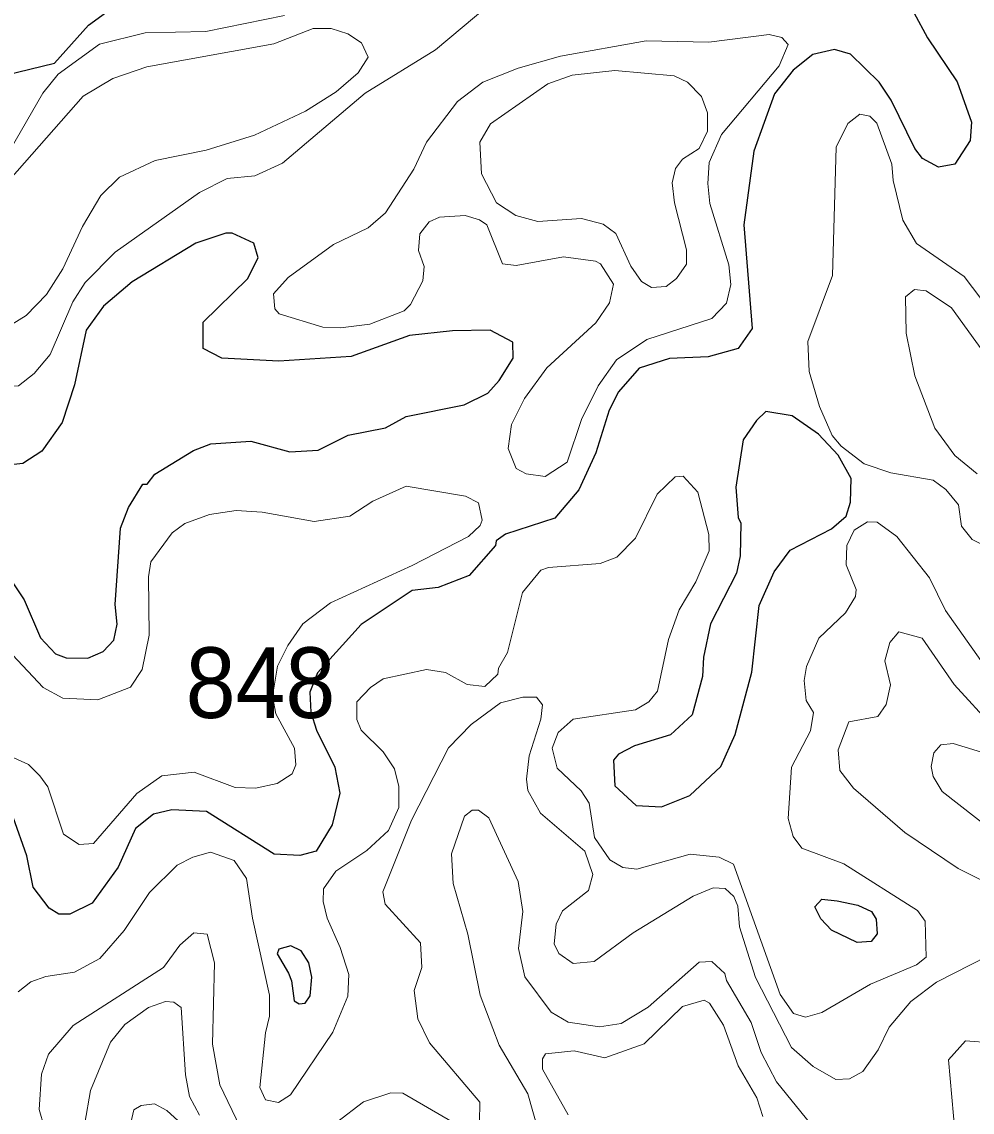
# Model space of a CAD drawing. Extents: x 763.2 to 816.8, y 7896.5 to 7952.7.
# Drawn here: x 787.516 to 789.67, y 7941.468 to 7943.94 of the extents above; entities that cross this region are included whole.
import ezdxf

# ---------------------------------------------------------------- set-up
doc = ezdxf.new("R2010")
doc.units = 0
doc.header["$LTSCALE"] = 0.064
doc.layers.add('1', color=7, linetype='Continuous', lineweight=25)
doc.layers.add('2', color=7, linetype='Continuous', lineweight=13)
doc.layers.add('21', color=7, linetype='Continuous')

msp = doc.modelspace()

# ---------------------------------------------------------------- linework, layer by layer
at = {"layer": '1'}
for points in [[(787.3911, 7943.798), (787.5906, 7943.8461), (787.6677, 7943.9323), (787.7724, 7944.009)], [(789.5392, 7943.9887), (789.5376, 7943.9608), (789.5687, 7943.9033), (789.6362, 7943.8039), (789.6687, 7943.7127), (789.6656, 7943.6706)], [(789.6656, 7943.6706), (789.6305, 7943.6173), (789.5939, 7943.6106), (789.5577, 7943.6301), (789.5401, 7943.6525), (789.4864, 7943.7619), (789.4595, 7943.803), (789.3944, 7943.8669), (789.3579, 7943.877), (789.3091, 7943.8658), (789.2644, 7943.8306), (789.222, 7943.7764), (789.1752, 7943.6468), (789.1528, 7943.48), (789.1717, 7943.2448), (789.1397, 7943.1994), (789.0714, 7943.1804), (788.9844, 7943.1766), (788.915, 7943.1545), (788.8686, 7943.1012), (788.8474, 7943.0591), (788.8172, 7942.9625), (788.7783, 7942.8785), (788.7242, 7942.8143), (788.6125, 7942.7782), (788.5916, 7942.7631), (788.59, 7942.7525), (788.53, 7942.6846), (788.46, 7942.6578), (788.4006, 7942.6509), (788.2851, 7942.5737), (788.1866, 7942.4636), (788.1686, 7942.42), (788.171, 7942.3748), (788.1838, 7942.3341), (788.2257, 7942.2499), (788.2372, 7942.1913), (788.2195, 7942.1192), (788.1831, 7942.0596), (788.1462, 7942.0495), (788.0885, 7942.0527), (787.9349, 7942.1496), (787.8563, 7942.1531), (787.815, 7942.1439), (787.7737, 7942.1112), (787.7345, 7942.0232), (787.6757, 7941.9417), (787.6251, 7941.9168), (787.6002, 7941.9168), (787.578, 7941.9301), (787.5423, 7941.9781), (787.5274, 7942.0494), (787.4969, 7942.1366)], [(788.0352, 7942.9894), (788.124, 7942.965), (788.1877, 7942.9691), (788.2556, 7943.0025), (788.3408, 7943.0192), (788.3871, 7943.0453), (788.5184, 7943.0718), (788.5725, 7943.0982), (788.5984, 7943.127), (788.6298, 7943.1772), (788.629, 7943.2138), (788.5776, 7943.2407), (788.4923, 7943.2394), (788.3951, 7943.2289), (788.263, 7943.1811), (788.0985, 7943.1703), (787.9697, 7943.1771), (787.9275, 7943.1992), (787.9271, 7943.2589), (788.028, 7943.3571), (788.0515, 7943.4047), (788.0423, 7943.4382), (787.9933, 7943.4607), (787.9783, 7943.4611), (787.9103, 7943.4379), (787.7661, 7943.3501), (787.7017, 7943.2951), (787.6618, 7943.2408), (787.6357, 7943.117), (787.6075, 7943.0316), (787.5619, 7942.9665), (787.5184, 7942.9385), (787.4774, 7942.9338)], [(787.7902, 7942.8914), (787.8006, 7942.8917), (787.8174, 7942.9141), (787.9055, 7942.9681), (787.9448, 7942.9832), (788.0352, 7942.9894)], [(787.4642, 7942.714), (787.5215, 7942.6296), (787.5584, 7942.5433), (787.5927, 7942.507), (787.6169, 7942.4982), (787.6655, 7942.4972), (787.7008, 7942.5126), (787.7249, 7942.5377), (787.7326, 7942.5746), (787.728, 7942.6189), (787.7395, 7942.7922), (787.758, 7942.839), (787.7902, 7942.8914)]]:
    msp.add_lwpolyline(points, dxfattribs=at)
for points in [[(789.1874, 7942.6169), (789.2215, 7942.693), (789.2575, 7942.7424), (789.3516, 7942.7907), (789.3845, 7942.8188), (789.3943, 7942.8509), (789.396, 7942.9043), (789.3661, 7942.9572), (789.3219, 7943.0053), (789.2621, 7943.0465), (789.2022, 7943.0564), (789.1813, 7943.036), (789.1514, 7942.9924), (789.1348, 7942.8851), (789.1398, 7942.8162), (789.1461, 7942.8036), (789.1444, 7942.7291), (789.136, 7942.6897), (789.0772, 7942.5753), (789.0612, 7942.4996), (789.0587, 7942.4553), (789.0352, 7942.3691), (788.9864, 7942.3232), (788.9047, 7942.2984), (788.8687, 7942.2794), (788.8573, 7942.2661), (788.8603, 7942.2081), (788.9088, 7942.1629), (788.9661, 7942.1599), (789.0305, 7942.186), (789.1008, 7942.2514), (789.133, 7942.3239), (789.1705, 7942.4652)], [(789.364, 7941.9471), (789.4106, 7941.9371), (789.4418, 7941.9227), (789.4523, 7941.9056), (789.4548, 7941.8721), (789.4413, 7941.8549), (789.4093, 7941.8529), (789.3512, 7941.8809), (789.3268, 7941.9063), (789.3132, 7941.9334), (789.3291, 7941.9512)], [(788.1668, 7941.8068), (788.1495, 7941.8338), (788.126, 7941.8451), (788.0987, 7941.8377), (788.0946, 7941.8267), (788.1209, 7941.7828), (788.1271, 7941.7659), (788.1336, 7941.7205), (788.1445, 7941.7132), (788.1582, 7941.7147), (788.1698, 7941.7317), (788.1734, 7941.7743)]]:
    msp.add_lwpolyline(points, close=True, dxfattribs=at)
at = {"layer": '2'}
for points in [[(787.2301, 7943.1507), (787.2852, 7943.1327), (787.4166, 7943.1423), (787.4857, 7943.1131), (787.5085, 7943.1144), (787.5444, 7943.1429), (787.5806, 7943.1854), (787.6316, 7943.3053), (787.66, 7943.3489), (787.7274, 7943.4179), (787.9186, 7943.5531), (787.9813, 7943.5843), (788.0444, 7943.5908), (788.1072, 7943.6192), (788.2944, 7943.7778), (788.4538, 7943.8765), (788.5747, 7943.9777)], [(788.1115, 7943.9544), (787.9336, 7943.9183), (787.796, 7943.9147), (787.6922, 7943.8894), (787.5985, 7943.8212), (787.5638, 7943.7779), (787.4901, 7943.6494)], [(787.4889, 7943.5821), (787.6551, 7943.7712), (787.7227, 7943.8116), (787.7993, 7943.8376), (788.0872, 7943.8901), (788.1767, 7943.9245), (788.2174, 7943.9244), (788.2554, 7943.913), (788.2857, 7943.8923), (788.3015, 7943.8597), (788.2783, 7943.8244), (788.2286, 7943.7809), (788.1595, 7943.7371), (788.0438, 7943.6826), (787.934, 7943.6487), (787.8184, 7943.6255), (787.7377, 7943.5876), (787.6954, 7943.5459), (787.654, 7943.4759), (787.6092, 7943.3801), (787.5718, 7943.3215), (787.5263, 7943.2743), (787.4686, 7943.2388)], [(789.7134, 7942.7451), (789.6697, 7942.766), (789.646, 7942.7961), (789.639, 7942.8447), (789.6107, 7942.8798), (789.5816, 7942.9005), (789.4857, 7942.9177), (789.4252, 7942.9376), (789.3729, 7942.9779), (789.353, 7943.0017), (789.3241, 7943.0679), (789.3008, 7943.1472), (789.2977, 7943.2151), (789.3533, 7943.3649), (789.3615, 7943.656), (789.3884, 7943.7094), (789.4155, 7943.7305), (789.4381, 7943.7258), (789.4538, 7943.7102), (789.4879, 7943.6173), (789.4909, 7943.5801), (789.513, 7943.4901), (789.5436, 7943.4372), (789.6523, 7943.3625), (789.69, 7943.3127)], [(789.7337, 7943.1387), (789.6233, 7943.2914), (789.5655, 7943.3298), (789.5395, 7943.3328), (789.519, 7943.3167), (789.5208, 7943.2342), (789.5401, 7943.1373), (789.5854, 7943.0185), (789.6305, 7942.957), (789.6817, 7942.9148)], [(787.868, 7942.0276), (787.9038, 7942.0461), (787.9438, 7942.0576), (787.9977, 7942.0386), (788.0256, 7941.9974), (788.0388, 7941.9075), (788.0779, 7941.7333), (788.0779, 7941.6853), (788.0682, 7941.6477), (788.056, 7941.5238), (788.0686, 7941.496), (788.0979, 7941.4895), (788.1253, 7941.5074), (788.2212, 7941.6496), (788.2553, 7941.7313), (788.257, 7941.7798), (788.2379, 7941.8411), (788.2082, 7941.9074), (788.1991, 7941.9454), (788.2001, 7941.9741), (788.2278, 7942.0147), (788.2982, 7942.0611), (788.347, 7942.1065), (788.3706, 7942.1586), (788.3707, 7942.2059), (788.3608, 7942.246), (788.3351, 7942.2851), (788.2852, 7942.3339), (788.2754, 7942.3585), (788.2758, 7942.398), (788.3065, 7942.4307), (788.335, 7942.4506), (788.433, 7942.4718), (788.4764, 7942.4649), (788.5254, 7942.4378), (788.5653, 7942.4332), (788.5947, 7942.461), (788.5963, 7942.4743), (788.6172, 7942.5103), (788.6511, 7942.6462), (788.6923, 7942.6965), (788.7101, 7942.7028), (788.8267, 7942.7117), (788.8649, 7942.7265), (788.907, 7942.7696), (788.9565, 7942.8692), (788.9967, 7942.9083), (789.0149, 7942.91), (789.0485, 7942.8739), (789.0736, 7942.7773), (789.0739, 7942.7409), (789.044, 7942.67), (789.006, 7942.6068), (788.9819, 7942.5392), (788.9571, 7942.4227), (788.9373, 7942.398), (788.9069, 7942.3801), (788.7657, 7942.3591), (788.7321, 7942.3286), (788.7185, 7942.2933), (788.7293, 7942.2481), (788.7841, 7942.1961), (788.8022, 7942.1684), (788.814, 7942.0903), (788.849, 7942.04), (788.8785, 7942.0224), (788.9101, 7942.0185), (789.0312, 7942.0527), (789.0963, 7942.0462), (789.1291, 7942.0299), (789.2348, 7941.7346), (789.2655, 7941.6915), (789.2922, 7941.6831), (789.3294, 7941.6942), (789.4397, 7941.7582), (789.5442, 7941.8023), (789.5656, 7941.8196), (789.5633, 7941.9012), (789.5465, 7941.9248), (789.3795, 7942.0313), (789.2837, 7942.0668), (789.2644, 7942.0929), (789.2534, 7942.1335), (789.2603, 7942.2498), (789.3038, 7942.3322), (789.3103, 7942.374), (789.2942, 7942.401), (789.2896, 7942.4469), (789.2943, 7942.4783), (789.3225, 7942.5423), (789.3829, 7942.6), (789.4055, 7942.6372), (789.4071, 7942.653), (789.3846, 7942.7085), (789.3863, 7942.7528)], [(787.4135, 7942.5907), (787.5645, 7942.4307), (787.6088, 7942.4063), (787.6883, 7942.4031), (787.7627, 7942.4314), (787.7891, 7942.4717), (787.8051, 7942.5497), (787.8036, 7942.6819), (787.8087, 7942.7159), (787.8567, 7942.7812), (787.8854, 7942.8028), (787.9418, 7942.8232), (788.0017, 7942.8317), (788.0608, 7942.8285), (788.1785, 7942.8071), (788.2593, 7942.8189), (788.312, 7942.8533), (788.3876, 7942.8875), (788.522, 7942.8646), (788.5515, 7942.8492), (788.5593, 7942.8104), (788.5547, 7942.7978), (788.5288, 7942.7731), (788.4008, 7942.7072), (788.2161, 7942.623), (788.1531, 7942.5748), (788.1191, 7942.526), (788.0959, 7942.4793), (788.0846, 7942.411), (788.0917, 7942.3712), (788.1344, 7942.2934), (788.1373, 7942.2556), (788.1286, 7942.2352), (788.0948, 7942.2134), (788.0461, 7942.2022), (787.9998, 7942.2042), (787.9071, 7942.2384), (787.8338, 7942.2301), (787.777, 7942.1901), (787.6786, 7942.0767), (787.6465, 7942.0745), (787.6104, 7942.0984), (787.5749, 7942.2055), (787.5569, 7942.2307), (787.531, 7942.2559), (787.4978, 7942.2709)], [(789.3863, 7942.7528), (789.403, 7942.7872), (789.4325, 7942.8066), (789.4544, 7942.8054), (789.4992, 7942.7729), (789.573, 7942.6794)], [(789.573, 7942.6794), (789.6093, 7942.6056), (789.6899, 7942.4921)], [(789.7192, 7942.3392), (789.6294, 7942.4374), (789.5567, 7942.5422), (789.5041, 7942.5572), (789.4836, 7942.5324), (789.4721, 7942.491), (789.4846, 7942.4366), (789.4751, 7942.392), (789.456, 7942.3652), (789.3909, 7942.3526), (789.3665, 7942.2892), (789.37, 7942.2425), (789.401, 7942.2023), (789.5177, 7942.1021), (789.6387, 7942.0203), (789.7063, 7941.9861)], [(789.7452, 7941.8419), (789.5894, 7941.763), (789.5309, 7941.7191), (789.482, 7941.6605), (789.4567, 7941.6091), (789.4219, 7941.56), (789.3919, 7941.5433), (789.3614, 7941.5417), (789.31, 7941.5717), (789.2609, 7941.6147), (789.1791, 7941.7734), (789.143, 7941.8884), (789.1393, 7941.9351), (789.1297, 7941.9572), (789.1101, 7941.9751), (789.0833, 7941.9768), (789.0377, 7941.9574), (788.9017, 7941.8743), (788.8133, 7941.8095), (788.766, 7941.8049), (788.7332, 7941.828), (788.7224, 7941.8499), (788.7271, 7941.8941), (788.7417, 7941.9243), (788.8006, 7941.9703), (788.8105, 7942.007), (788.7923, 7942.0596), (788.692, 7942.1458), (788.6633, 7942.1969), (788.6598, 7942.2227), (788.6663, 7942.2755), (788.6926, 7942.3591), (788.6959, 7942.3917), (788.6825, 7942.409), (788.6518, 7942.4091), (788.6014, 7942.3963), (788.5349, 7942.3469), (788.4832, 7942.294), (788.3995, 7942.1302)], [(789.7155, 7942.1066), (789.6022, 7942.1953), (789.5817, 7942.2292), (789.5769, 7942.2517), (789.5835, 7942.2827), (789.5989, 7942.3008), (789.6267, 7942.3041), (789.9259, 7942.212)], [(788.4902, 7942.0535), (788.5196, 7942.1389), (788.5367, 7942.1527), (788.5515, 7942.1529), (788.5747, 7942.1352), (788.6413, 7941.991), (788.6514, 7941.9227), (788.6417, 7941.8393), (788.6563, 7941.7748), (788.716, 7941.6948), (788.7542, 7941.672), (788.8256, 7941.6616), (788.8748, 7941.6693), (788.9358, 7941.706), (789.0517, 7941.8078), (789.0803, 7941.8093), (789.1098, 7941.7826), (789.113, 7941.7663), (789.1691, 7941.6714), (789.1921, 7941.6031), (789.2263, 7941.537), (789.3044, 7941.4408)], [(788.3995, 7942.1302), (788.3345, 7941.9673), (788.3395, 7941.9394), (788.4198, 7941.8515), (788.4231, 7941.7961), (788.4051, 7941.7437)], [(788.6633, 7941.5097), (788.5983, 7941.6202), (788.5548, 7941.7333), (788.5268, 7941.8712), (788.4939, 7941.9863), (788.4902, 7942.0535)], [(787.5707, 7941.7754), (787.6355, 7941.7854), (787.6934, 7941.8161), (787.7484, 7941.8798), (787.8056, 7941.9661), (787.868, 7942.0276)], [(788.0111, 7941.4337), (787.9648, 7941.5302), (787.9483, 7941.6221), (787.9528, 7941.8067), (787.9362, 7941.8715), (787.9061, 7941.8748), (787.874, 7941.8465), (787.8374, 7941.7959), (787.6323, 7941.6641), (787.5768, 7941.5992), (787.5605, 7941.5538), (787.5554, 7941.4738), (787.5784, 7941.3954)], [(787.5078, 7941.7404), (787.5365, 7941.7636), (787.5707, 7941.7754)], [(788.4051, 7941.7437), (788.4138, 7941.6794), (788.4404, 7941.6249), (788.5542, 7941.4903), (788.5535, 7941.4452)], [(788.7548, 7941.4618), (788.6964, 7941.5657), (788.6961, 7941.5885), (788.7028, 7941.6001), (788.7681, 7941.6073), (788.8379, 7941.591), (788.9266, 7941.6226), (789.0137, 7941.7077), (789.0623, 7941.7222), (789.0747, 7941.7147), (789.1066, 7941.6649), (789.1399, 7941.5729), (789.1823, 7941.5005), (789.1953, 7941.4585)], [(787.6592, 7941.4428), (787.6721, 7941.517), (787.717, 7941.627), (787.7499, 7941.667), (787.803, 7941.7055), (787.8419, 7941.7191), (787.8604, 7941.7174), (787.8776, 7941.7049), (787.8871, 7941.5523), (787.8959, 7941.5032), (787.9186, 7941.4612)], [(789.6753, 7940.7061), (789.6459, 7940.8062), (789.6359, 7940.8175), (789.5916, 7940.9221), (789.5571, 7941.0323), (789.559, 7941.1068), (789.6061, 7941.2567), (789.6312, 7941.4175), (789.6165, 7941.5869), (789.655, 7941.63), (789.7148, 7941.6254)], [(788.4917, 7941.4462), (788.3794, 7941.5109), (788.3525, 7941.5119), (788.2903, 7941.4914), (788.2293, 7941.4446)], [(788.6859, 7941.4297), (788.6633, 7941.5097)], [(787.7494, 7941.3848), (787.7701, 7941.4731), (787.7867, 7941.4827), (787.8168, 7941.4872), (787.8451, 7941.4721), (787.8706, 7941.4482)]]:
    msp.add_lwpolyline(points, dxfattribs=at)
for points in [[(788.7439, 7943.4068), (788.8161, 7943.3974), (788.828, 7943.3911), (788.8569, 7943.3448), (788.8484, 7943.303), (788.8173, 7943.2578), (788.7058, 7943.1554), (788.6551, 7943.086), (788.6263, 7943.0266), (788.6184, 7942.9722), (788.6369, 7942.9274), (788.6591, 7942.9148), (788.702, 7942.909), (788.7519, 7942.9419), (788.7844, 7943.0381), (788.8224, 7943.1144), (788.8641, 7943.1737), (788.9326, 7943.2195), (789.0803, 7943.2676), (789.1131, 7943.302), (789.123, 7943.3446), (789.1183, 7943.389), (789.0757, 7943.5278), (789.0707, 7943.573), (789.074, 7943.6206), (789.1021, 7943.6843), (789.2328, 7943.8403), (789.253, 7943.8886), (789.2388, 7943.9043), (789.2101, 7943.9113), (789.0731, 7943.8935), (788.9311, 7943.8965), (788.7372, 7943.8618), (788.6414, 7943.8347), (788.5612, 7943.8029), (788.5036, 7943.7595), (788.4334, 7943.6672), (788.4043, 7943.6061), (788.3408, 7943.5069), (788.3015, 7943.4727), (788.2227, 7943.4348), (788.1196, 7943.3599), (788.0867, 7943.3229), (788.0899, 7943.289), (788.0994, 7943.278), (788.1982, 7943.2479), (788.2383, 7943.2459), (788.3048, 7943.2541), (788.3829, 7943.285), (788.3974, 7943.2993), (788.4249, 7943.3525), (788.428, 7943.3849), (788.4149, 7943.4217), (788.4182, 7943.4595), (788.4391, 7943.4868), (788.4626, 7943.4972), (788.521, 7943.5006), (788.5538, 7943.4909), (788.5704, 7943.4793), (788.6053, 7943.3912), (788.6367, 7943.3873)], [(788.6361, 7943.5005), (788.5918, 7943.5295), (788.5578, 7943.595), (788.5545, 7943.6668), (788.5786, 7943.7087), (788.7085, 7943.7993), (788.7636, 7943.819), (788.8602, 7943.8292), (788.9946, 7943.8172), (789.0246, 7943.8029), (789.0565, 7943.7705), (789.0703, 7943.7338), (789.0702, 7943.6919), (789.0515, 7943.6528), (789.0132, 7943.6287), (788.9978, 7943.6074), (788.9901, 7943.5752), (788.9957, 7943.5295), (789.023, 7943.4227), (789.0228, 7943.3907), (789.0001, 7943.3578), (788.9764, 7943.3398), (788.9433, 7943.3375), (788.9204, 7943.3509), (788.8961, 7943.3862), (788.8628, 7943.4599), (788.8334, 7943.481), (788.7846, 7943.4939), (788.686, 7943.4875)]]:
    msp.add_lwpolyline(points, close=True, dxfattribs=at)

# ---------------------------------------------------------------- texts
at = {"layer": '21', "width": 0.95}
msp.add_text('848', height=0.16, dxfattribs=at).set_placement((787.8876, 7942.3617))

doc.saveas('drawing.dxf')
